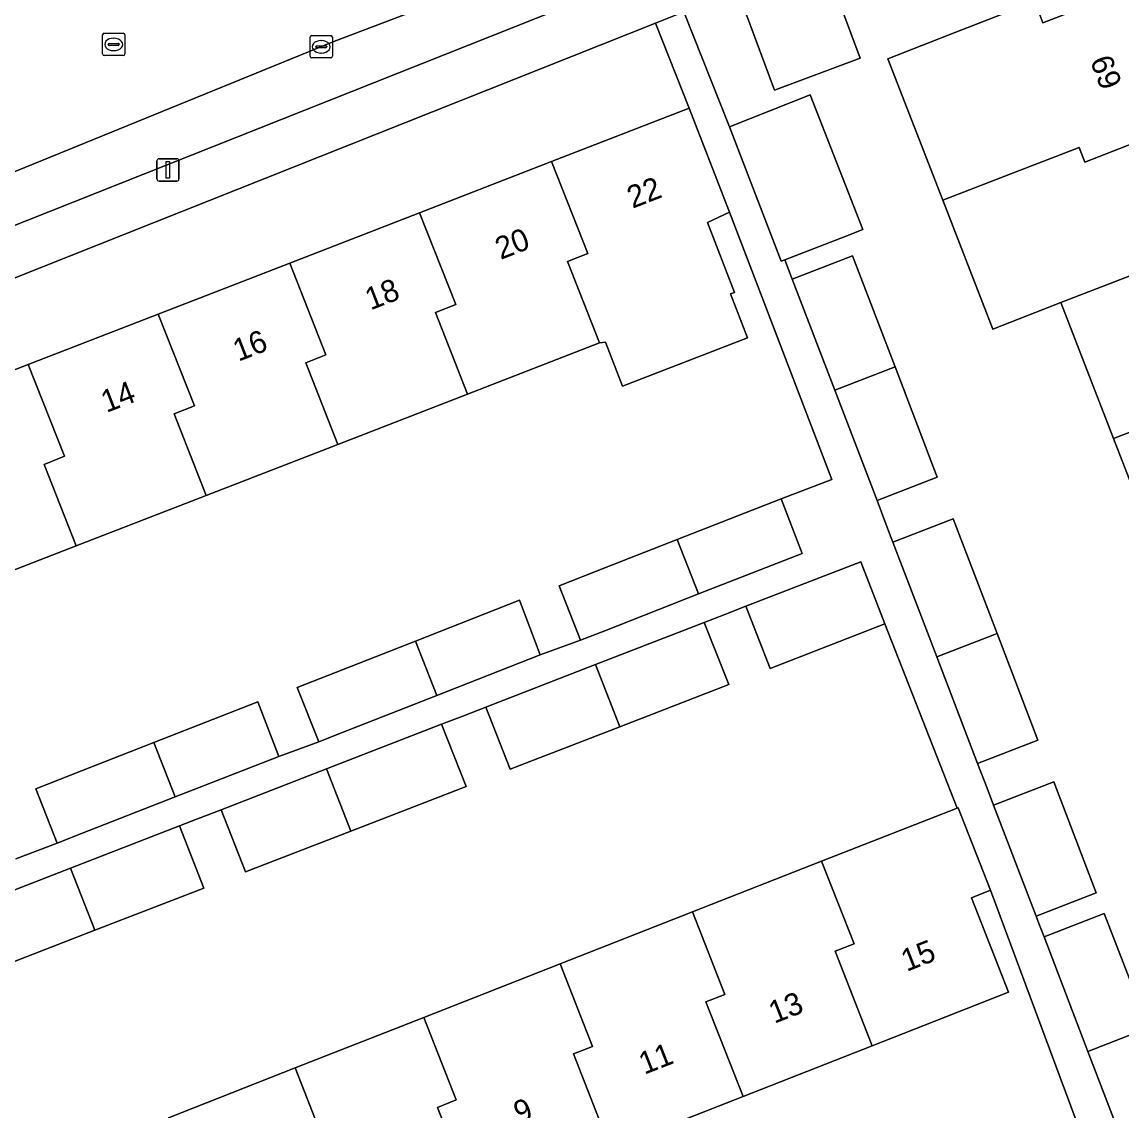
# Model space of a CAD drawing. Extents: x 162989 to 165008, y 383432 to 384338.
# Drawn here: x 164009.12 to 164058.39, y 383839.91 to 383888.68 of the extents above; entities that cross this region are included whole.
import ezdxf

# ---------------------------------------------------------------- set-up
doc = ezdxf.new("R2010")
doc.units = 0
for name, color, linetype in [('IMGEO_Erf', 7, 'Continuous'), ('IMGEO_Kolk', 7, 'Continuous'), ('IMGEO_Lichtmast', 7, 'Continuous'), ('IMGEO_Pand', 7, 'Continuous'), ('IMGEO_Pand_nummerreeks', 7, 'Continuous'), ('IMGEO_Parkeervlak_open', 7, 'Continuous'), ('IMGEO_Rijbaan_lokaal_open', 7, 'Continuous'), ('IMGEO_Rioolput', 7, 'Continuous'), ('IMGEO_Voetpad_open', 7, 'Continuous')]:
    doc.layers.add(name, color=color, linetype=linetype)

msp = doc.modelspace()

# ---------------------------------------------------------------- linework, layer by layer
at = {"layer": 'IMGEO_Erf'}
for points in [[(164042.832, 383885.621), (164041.529, 383889.118), (164045.369, 383890.549), (164046.672, 383887.052)], [(164009.4, 383873.339), (164015.224, 383875.598), (164021.115, 383877.882), (164026.929, 383880.136), (164032.842, 383882.428), (164039.01, 383884.819), (164037.495, 383888.632), (164000, 383873.731), (163986.263, 383868.057), (163974.417, 383862.714), (163972.918, 383862.038), (163973.946, 383859.431), (163979.822, 383861.746), (163985.596, 383864.021), (163991.679, 383866.418), (163997.613, 383868.756), (164000, 383869.697), (164003.547, 383871.07)]]:
    msp.add_lwpolyline(points, close=True, dxfattribs=at)
for points in [[(164038.761, 383889.135), (164040.807, 383883.987), (164044.42, 383885.421), (164046.791, 383879.391), (164045.991, 383879.08), (164043.294, 383878.033), (164043.626, 383877.165), (164046.324, 383878.211), (164048.23, 383873.232), (164050.117, 383868.303), (164047.42, 383867.257), (164047.866, 383866.091), (164048.135, 383865.389), (164050.832, 383866.435), (164052.801, 383861.29), (164054.625, 383856.526), (164051.928, 383855.48), (164052.355, 383854.365), (164052.643, 383853.613), (164055.34, 383854.659), (164057.242, 383849.69), (164054.545, 383848.644), (164054.67, 383848.317), (164054.902, 383847.71), (164057.6, 383848.756), (164059.585, 383843.638), (164056.865, 383842.583), (164058.026, 383839.551)], [(164060.282, 383864.192), (164058.017, 383870.027), (164055.655, 383876.111), (164052.602, 383874.927), (164050.362, 383880.696), (164047.9, 383887.036), (164050.954, 383888.221), (164054.487, 383889.592)], [(164008.834, 383851.21), (164010.694, 383851.904), (164009.735, 383854.338), (164011.788, 383855.143), (164015.025, 383856.412), (164019.683, 383858.238), (164020.622, 383855.793), (164022.409, 383856.447), (164021.45, 383858.881), (164023.503, 383859.686), (164026.74, 383860.955), (164031.398, 383862.781), (164032.337, 383860.336), (164034.136, 383860.993), (164033.177, 383863.427), (164035.23, 383864.232), (164038.467, 383865.501), (164043.125, 383867.327), (164045.389, 383868.193), (164040.81, 383880.155), (164039.832, 383879.698), (164041.038, 383876.572), (164040.851, 383876.5), (164041.611, 383874.532), (164036.023, 383872.374), (164035.263, 383874.343), (164034.992, 383874.308), (164029.079, 383872.016), (164023.265, 383869.762), (164017.374, 383867.478), (164011.55, 383865.219), (164005.697, 383862.95)], [(164015.675, 383839.613), (164021.352, 383841.84), (164027.123, 383844.105), (164033.22, 383846.498), (164039.151, 383848.825), (164044.939, 383851.097), (164051.004, 383853.477), (164047.769, 383861.722), (164042.64, 383859.734), (164041.548, 383862.515), (164040.602, 383862.148), (164039.683, 383861.792), (164040.775, 383859.011), (164035.895, 383857.119), (164030.985, 383855.216), (164029.893, 383857.998), (164028.864, 383857.599), (164027.916, 383857.231), (164029.008, 383854.45), (164023.847, 383852.45), (164019.124, 383850.619), (164018.032, 383853.401), (164016.975, 383852.991), (164016.167, 383852.678), (164017.26, 383849.896), (164012.382, 383848.006), (164007.376, 383846.066)], [(164056.539, 383838.966), (164052.501, 383849.799), (164051.653, 383849.466), (164053.315, 383845.229), (164047.204, 383842.831), (164041.417, 383840.56), (164035.485, 383838.232)]]:
    msp.add_lwpolyline(points, dxfattribs=at)
at = {"layer": 'IMGEO_Kolk'}
for p, q in [((164022.023, 383887.143), (164022.023, 383887.995)), ((164022.098, 383888.069), (164022.95, 383888.069)), ((164022.511, 383887.849), (164022.536, 383887.849)), ((164023.024, 383887.995), (164023.024, 383887.143)), ((164022.282, 383887.563), (164022.282, 383887.575)), ((164022.72, 383887.526), (164022.322, 383887.526)), ((164022.325, 383887.612), (164022.723, 383887.612)), ((164022.534, 383887.289), (164022.509, 383887.289)), ((164022.766, 383887.575), (164022.766, 383887.563)), ((164022.95, 383887.069), (164022.098, 383887.069))]:
    msp.add_line(p, q, dxfattribs=at)
for points in [[(164022.023, 383887.143), (164022.023, 383887.995)], [(164022.098, 383888.069), (164022.95, 383888.069)], [(164023.024, 383887.995), (164023.024, 383887.143)], [(164022.95, 383887.069), (164022.098, 383887.069)]]:
    msp.add_lwpolyline(points, dxfattribs=at)
for centre, radius, start, end in [((164022.1, 383887.993), 0.0765, 91.552, 178.448), ((164022.1, 383887.993), 0.0765, 91.552, 178.448), ((164022.948, 383887.993), 0.0765, 1.552, 88.448), ((164022.948, 383887.993), 0.0765, 1.552, 88.448), ((164022.322, 383887.572), 0.0403, 85.8775, 175.7526), ((164022.319, 383887.562), 0.0366, 178.938, 274.7102), ((164022.723, 383887.569), 0.043, 264.8664, 352.4533), ((164022.727, 383887.574), 0.0386, 1.7309, 96.639), ((164022.1, 383887.145), 0.0765, 181.552, 268.448), ((164022.1, 383887.145), 0.0765, 181.552, 268.448), ((164022.948, 383887.145), 0.0765, 271.552, 358.448), ((164022.948, 383887.145), 0.0765, 271.552, 358.448)]:
    msp.add_arc(centre, radius, start, end, dxfattribs=at)
for centre, major_axis, ratio, start_param, end_param in [((164022.51, 383887.569), (-0.387, 0.002), 0.722429, 4.712389, 7.853982), ((164022.535, 383887.569), (-0.39, 0.002), 0.717154, 1.570796, 4.712389)]:
    msp.add_ellipse(centre, major_axis=major_axis, ratio=ratio, start_param=start_param, end_param=end_param, dxfattribs=at)
at = {"layer": 'IMGEO_Lichtmast'}
for p, q in [((164015.16, 383881.656), (164015.16, 383882.456)), ((164015.16, 383882.456), (164015.16, 383881.656)), ((164015.26, 383882.556), (164016.05, 383882.556)), ((164016.05, 383882.556), (164015.26, 383882.556)), ((164016.15, 383882.456), (164016.15, 383881.656)), ((164016.15, 383881.656), (164016.15, 383882.456)), ((164016.05, 383881.556), (164015.26, 383881.556)), ((164015.26, 383881.556), (164016.05, 383881.556))]:
    msp.add_line(p, q, dxfattribs=at)
msp.add_lwpolyline([(164015.58, 383882.431), (164015.73, 383882.431), (164015.73, 383881.681), (164015.58, 383881.681), (164015.58, 383882.431)], dxfattribs=at)
for centre, start, end in [((164015.26, 383882.456), 90, 180), ((164015.26, 383882.456), 90, 180), ((164016.05, 383882.456), 0, 90), ((164016.05, 383882.456), 360, 90), ((164015.26, 383881.656), 180, 270), ((164015.26, 383881.656), 180, 270), ((164016.05, 383881.656), 270, 0), ((164016.05, 383881.656), 270, 0)]:
    msp.add_arc(centre, 0.1, start, end, dxfattribs=at)
at = {"layer": 'IMGEO_Pand'}
for points in [[(164042.832, 383885.621), (164046.672, 383887.052), (164045.369, 383890.549), (164041.529, 383889.118)], [(164059.159, 383890.319), (164054.853, 383888.648), (164054.487, 383889.592), (164050.954, 383888.221), (164047.9, 383887.036), (164050.362, 383880.696), (164053.416, 383881.88), (164056.472, 383883.065), (164056.727, 383882.405), (164061.511, 383884.26)], [(164044.42, 383885.421), (164040.807, 383883.987), (164043.13, 383877.969), (164043.294, 383878.033), (164045.991, 383879.08), (164046.791, 383879.391)], [(164034.992, 383874.308), (164035.263, 383874.343), (164036.023, 383872.374), (164041.611, 383874.532), (164040.851, 383876.5), (164041.038, 383876.572), (164039.832, 383879.698), (164040.81, 383880.155), (164039.01, 383884.819), (164032.842, 383882.428), (164034.462, 383878.318), (164033.552, 383877.958)], [(164061.511, 383884.26), (164056.727, 383882.405), (164056.472, 383883.065), (164053.416, 383881.88), (164050.362, 383880.696), (164052.602, 383874.927), (164055.655, 383876.111), (164058.711, 383877.296), (164058.966, 383876.636), (164063.75, 383878.491)], [(164026.929, 383880.136), (164028.549, 383876.026), (164027.639, 383875.666), (164029.079, 383872.016), (164034.992, 383874.308), (164033.552, 383877.958), (164034.462, 383878.318), (164032.842, 383882.428)], [(164021.115, 383877.882), (164022.735, 383873.772), (164021.825, 383873.412), (164023.265, 383869.762), (164029.079, 383872.016), (164027.639, 383875.666), (164028.549, 383876.026), (164026.929, 383880.136)], [(164063.75, 383878.491), (164058.966, 383876.636), (164058.711, 383877.296), (164055.655, 383876.111), (164058.017, 383870.027), (164061.073, 383871.212), (164061.328, 383870.552), (164066.112, 383872.407)], [(164021.115, 383877.882), (164015.224, 383875.598), (164016.844, 383871.488), (164015.934, 383871.128), (164017.374, 383867.478), (164023.265, 383869.762), (164021.825, 383873.412), (164022.735, 383873.772)], [(164046.324, 383878.211), (164043.626, 383877.165), (164045.533, 383872.186), (164048.23, 383873.232)], [(164011.55, 383865.219), (164017.374, 383867.478), (164015.934, 383871.128), (164016.844, 383871.488), (164015.224, 383875.598), (164009.4, 383873.339), (164011.02, 383869.229), (164010.11, 383868.869)], [(164011.55, 383865.219), (164010.11, 383868.869), (164011.02, 383869.229), (164009.4, 383873.339), (164003.547, 383871.07), (164005.167, 383866.96), (164004.257, 383866.6), (164005.697, 383862.95)], [(164048.23, 383873.232), (164045.533, 383872.186), (164047.42, 383867.257), (164050.117, 383868.303)], [(164068.377, 383866.572), (164066.112, 383872.407), (164061.328, 383870.552), (164061.073, 383871.212), (164058.017, 383870.027), (164060.282, 383864.192), (164063.337, 383865.377), (164063.592, 383864.717)], [(164038.467, 383865.501), (164039.427, 383863.066), (164044.064, 383864.882), (164043.125, 383867.327)], [(164050.832, 383866.435), (164048.135, 383865.389), (164050.104, 383860.244), (164052.801, 383861.29)], [(164038.467, 383865.501), (164035.23, 383864.232), (164033.177, 383863.427), (164034.136, 383860.993), (164035.23, 383861.422), (164039.427, 383863.066)], [(164046.689, 383864.508), (164041.548, 383862.515), (164042.64, 383859.734), (164047.769, 383861.722)], [(164027.7, 383858.52), (164032.337, 383860.336), (164031.398, 383862.781), (164026.74, 383860.955)], [(164039.683, 383861.792), (164034.803, 383859.901), (164035.895, 383857.119), (164040.775, 383859.011)], [(164052.801, 383861.29), (164050.104, 383860.244), (164051.928, 383855.48), (164054.625, 383856.526)], [(164027.7, 383858.52), (164026.74, 383860.955), (164023.503, 383859.686), (164021.45, 383858.881), (164022.409, 383856.447), (164023.503, 383856.876)], [(164034.803, 383859.901), (164029.893, 383857.998), (164030.985, 383855.216), (164035.895, 383857.119)], [(164015.025, 383856.412), (164015.985, 383853.977), (164020.622, 383855.793), (164019.683, 383858.238)], [(164027.916, 383857.231), (164022.756, 383855.231), (164023.847, 383852.45), (164029.008, 383854.45)], [(164015.025, 383856.412), (164011.788, 383855.143), (164009.735, 383854.338), (164010.694, 383851.904), (164011.788, 383852.333), (164015.985, 383853.977)], [(164022.756, 383855.231), (164018.032, 383853.401), (164019.124, 383850.619), (164023.847, 383852.45)], [(164055.34, 383854.659), (164052.643, 383853.613), (164054.545, 383848.644), (164057.242, 383849.69)], [(164051.653, 383849.466), (164052.501, 383849.799), (164051.051, 383853.495), (164051.004, 383853.477), (164044.939, 383851.097), (164046.389, 383847.402), (164045.544, 383847.067), (164047.204, 383842.831), (164053.315, 383845.229)], [(164016.167, 383852.678), (164011.29, 383850.787), (164012.382, 383848.006), (164017.26, 383849.896)], [(164011.29, 383850.787), (164006.284, 383848.847), (164007.376, 383846.066), (164012.382, 383848.006)], [(164047.204, 383842.831), (164045.544, 383847.067), (164046.389, 383847.402), (164044.939, 383851.097), (164039.151, 383848.825), (164040.601, 383845.131), (164039.756, 383844.796), (164041.417, 383840.56)], [(164041.417, 383840.56), (164039.756, 383844.796), (164040.601, 383845.131), (164039.151, 383848.825), (164033.22, 383846.498), (164034.67, 383842.803), (164033.825, 383842.468), (164035.485, 383838.232)], [(164054.902, 383847.71), (164056.865, 383842.583), (164059.585, 383843.638), (164057.6, 383848.756)], [(164029.389, 383835.84), (164035.485, 383838.232), (164033.825, 383842.468), (164034.67, 383842.803), (164033.22, 383846.498), (164027.123, 383844.105), (164028.573, 383840.411), (164027.728, 383840.076)], [(164029.389, 383835.84), (164027.728, 383840.076), (164028.573, 383840.411), (164027.123, 383844.105), (164021.352, 383841.84), (164022.802, 383838.146), (164021.957, 383837.811), (164023.617, 383833.575)], [(164015.675, 383839.613), (164017.125, 383835.918), (164016.28, 383835.583), (164017.94, 383831.347), (164023.617, 383833.575), (164021.957, 383837.811), (164022.802, 383838.146), (164021.352, 383841.84)]]:
    msp.add_lwpolyline(points, close=True, dxfattribs=at)
at = {"layer": 'IMGEO_Parkeervlak_open'}
for points in [[(164053.748, 383899.705), (164035.209, 383892.416), (164023.091, 383887.799), (164000, 383878.405), (163987.058, 383873.134)], [(164000, 383876.082), (164050.894, 383896.295)]]:
    msp.add_lwpolyline(points, dxfattribs=at)
at = {"layer": 'IMGEO_Rijbaan_lokaal_open'}
msp.add_lwpolyline([(164000, 383878.405), (164023.091, 383887.799), (164035.209, 383892.416), (164053.748, 383899.705), (164054.743, 383899.968)], dxfattribs=at)
at = {"layer": 'IMGEO_Rioolput'}
for p, q in [((164012.8, 383888.174), (164013.652, 383888.174)), ((164012.725, 383887.248), (164012.725, 383888.1)), ((164012.984, 383887.668), (164012.984, 383887.68)), ((164013.027, 383887.717), (164013.425, 383887.717)), ((164013.213, 383887.954), (164013.238, 383887.954)), ((164013.468, 383887.68), (164013.468, 383887.668)), ((164013.726, 383888.1), (164013.726, 383887.248)), ((164013.652, 383887.174), (164012.8, 383887.174)), ((164013.422, 383887.631), (164013.024, 383887.631)), ((164013.236, 383887.394), (164013.211, 383887.394))]:
    msp.add_line(p, q, dxfattribs=at)
for points in [[(164012.8, 383888.174), (164013.652, 383888.174)], [(164012.725, 383887.248), (164012.725, 383888.1)], [(164013.726, 383888.1), (164013.726, 383887.248)], [(164013.652, 383887.174), (164012.8, 383887.174)]]:
    msp.add_lwpolyline(points, dxfattribs=at)
for centre, radius, start, end in [((164012.802, 383888.098), 0.0765, 91.552, 178.448), ((164012.802, 383888.098), 0.0765, 91.552, 178.448), ((164013.65, 383888.098), 0.0765, 1.552, 88.448), ((164013.65, 383888.098), 0.0765, 1.552, 88.448), ((164013.024, 383887.677), 0.0403, 85.8775, 175.7526), ((164013.021, 383887.667), 0.0366, 178.938, 274.7102), ((164013.425, 383887.674), 0.043, 264.8664, 352.4533), ((164013.429, 383887.679), 0.0386, 1.7309, 96.639), ((164012.802, 383887.25), 0.0765, 181.552, 268.448), ((164012.802, 383887.25), 0.0765, 181.552, 268.448), ((164013.65, 383887.25), 0.0765, 271.552, 358.448), ((164013.65, 383887.25), 0.0765, 271.552, 358.448)]:
    msp.add_arc(centre, radius, start, end, dxfattribs=at)
for centre, major_axis, ratio, start_param, end_param in [((164013.212, 383887.674), (-0.387, 0.002), 0.722429, 4.712389, 7.853982), ((164013.237, 383887.674), (-0.39, 0.002), 0.717154, 1.570796, 4.712389)]:
    msp.add_ellipse(centre, major_axis=major_axis, ratio=ratio, start_param=start_param, end_param=end_param, dxfattribs=at)
at = {"layer": 'IMGEO_Voetpad_open'}
for points in [[(163974.417, 383862.714), (163986.263, 383868.057), (164000, 383873.731), (164037.495, 383888.632), (164038.761, 383889.135), (164052.546, 383894.614), (164054.487, 383889.592), (164054.853, 383888.648), (164059.159, 383890.319), (164061.445, 383891.253), (164057.713, 383900.477)], [(164050.894, 383896.295), (164000, 383876.082)], [(164058.026, 383839.551), (164056.865, 383842.583), (164054.902, 383847.71), (164054.67, 383848.317), (164054.545, 383848.644), (164052.643, 383853.613), (164052.355, 383854.365), (164051.928, 383855.48), (164050.104, 383860.244), (164048.135, 383865.389), (164047.866, 383866.091), (164047.42, 383867.257), (164045.533, 383872.186), (164043.626, 383877.165), (164043.294, 383878.033), (164043.13, 383877.969), (164040.807, 383883.987), (164038.761, 383889.135), (164037.495, 383888.632), (164039.01, 383884.819), (164040.81, 383880.155), (164045.389, 383868.193), (164043.125, 383867.327), (164044.064, 383864.882), (164039.427, 383863.066), (164035.23, 383861.422), (164034.136, 383860.993), (164032.337, 383860.336), (164027.7, 383858.52), (164023.503, 383856.876), (164022.409, 383856.447), (164020.622, 383855.793), (164015.985, 383853.977), (164011.788, 383852.333), (164010.694, 383851.904), (164008.834, 383851.21)], [(164006.284, 383848.847), (164011.29, 383850.787), (164016.167, 383852.678), (164016.975, 383852.991), (164018.032, 383853.401), (164022.756, 383855.231), (164027.916, 383857.231), (164028.864, 383857.599), (164029.893, 383857.998), (164034.803, 383859.901), (164039.683, 383861.792), (164040.602, 383862.148), (164041.548, 383862.515), (164046.689, 383864.508), (164047.769, 383861.722), (164051.004, 383853.477), (164051.051, 383853.495), (164052.501, 383849.799), (164056.539, 383838.966)]]:
    msp.add_lwpolyline(points, dxfattribs=at)

# ---------------------------------------------------------------- texts
at = {"layer": 'IMGEO_Pand_nummerreeks'}
for s, rotation, p in [('69', 291.2164, (164056.948, 383886.947)), ('22', 21.2069, (164036.467, 383880.313)), ('20', 21.2069, (164030.558, 383878.021)), ('18', 21.2069, (164024.729, 383875.76)), ('16', 21.2069, (164018.812, 383873.463)), ('14', 21.2069, (164012.898, 383871.168)), ('15', 21.4286, (164048.746, 383846.142)), ('13', 21.4265, (164042.817, 383843.816)), ('11', 21.4265, (164036.995, 383841.532)), ('9', 21.4265, (164031.389, 383839.332))]:
    msp.add_text(s, height=1, rotation=rotation, dxfattribs=at).set_placement(p)

doc.saveas('drawing.dxf')
